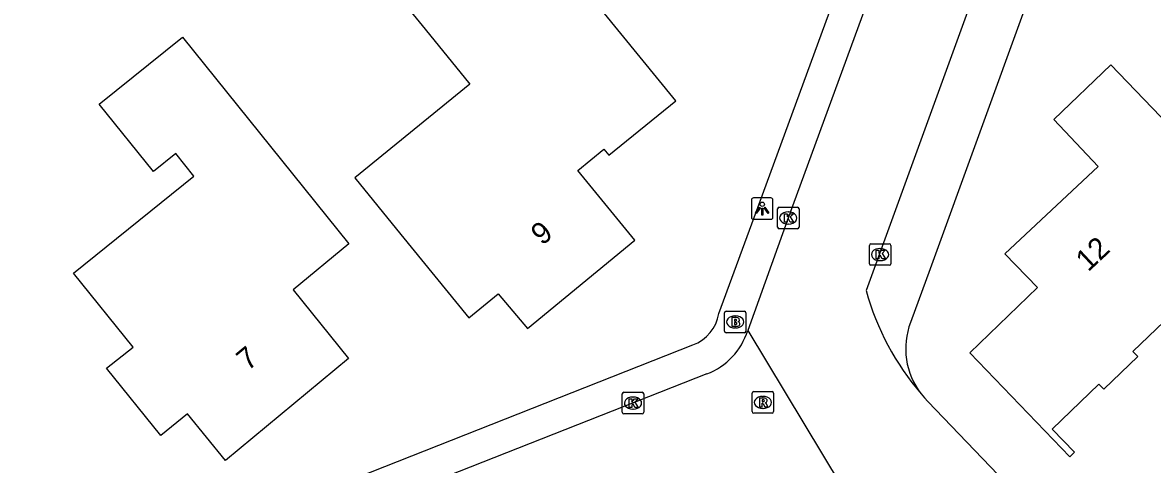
# Model space of a CAD drawing. Extents: x 159503 to 160347, y 382525 to 383272.
# Drawn here: x 159840.7 to 159893.2, y 382943.2 to 382963.8 of the extents above; entities that cross this region are included whole.
import ezdxf

# ---------------------------------------------------------------- set-up
doc = ezdxf.new("R2010")
doc.units = 0
for name, color, linetype in [('IMGEO_Brandkraan', 7, 'Continuous'), ('IMGEO_Kolk', 7, 'Continuous'), ('IMGEO_Lichtpunt', 7, 'Continuous'), ('IMGEO_Pand', 7, 'Continuous'), ('IMGEO_Pand_nummerreeks', 7, 'Continuous'), ('IMGEO_Rijbaan_lokaal_open', 7, 'Continuous'), ('IMGEO_Rioolput', 7, 'Continuous')]:
    doc.layers.add(name, color=color, linetype=linetype)

msp = doc.modelspace()

# ---------------------------------------------------------------- linework, layer by layer
at = {"layer": 'IMGEO_Brandkraan'}
for p, q in [((159873.323, 382949.428), (159873.323, 382950.28)), ((159873.398, 382950.354), (159874.25, 382950.354)), ((159873.811, 382950.134), (159873.836, 382950.134)), ((159874.324, 382950.28), (159874.324, 382949.428)), ((159874.25, 382949.354), (159873.398, 382949.354)), ((159873.834, 382949.574), (159873.809, 382949.574))]:
    msp.add_line(p, q, dxfattribs=at)
for points in [[(159873.323, 382949.428), (159873.323, 382950.28)], [(159873.398, 382950.354), (159874.25, 382950.354)], [(159873.671, 382950.054), (159873.671, 382949.654), (159873.884, 382949.654)], [(159873.902, 382950.054), (159873.671, 382950.054)], [(159873.85, 382949.973), (159873.796, 382949.973), (159873.796, 382949.897)], [(159873.796, 382949.897), (159873.849, 382949.897)], [(159874.324, 382950.28), (159874.324, 382949.428)], [(159874.25, 382949.354), (159873.398, 382949.354)], [(159873.858, 382949.821), (159873.796, 382949.821), (159873.796, 382949.74)], [(159873.796, 382949.74), (159873.858, 382949.74)]]:
    msp.add_lwpolyline(points, dxfattribs=at)
for centre, radius, start, end in [((159873.4, 382950.278), 0.0765, 91.552, 178.448), ((159873.4, 382950.278), 0.0765, 91.552, 178.448), ((159873.851, 382949.935), 0.0379, 267.8285, 90.9355), ((159873.906, 382949.909), 0.145, 59.4692, 91.5367), ((159873.931, 382949.956), 0.0922, 285.5137, 58.1501), ((159873.936, 382949.764), 0.105, 301.3115, 78.989), ((159874.248, 382950.278), 0.0765, 1.552, 88.448), ((159874.248, 382950.278), 0.0765, 1.552, 88.448), ((159873.4, 382949.43), 0.0765, 181.552, 268.448), ((159873.4, 382949.43), 0.0765, 181.552, 268.448), ((159873.859, 382949.78), 0.0404, 269.8759, 90.5077), ((159873.89, 382949.905), 0.251, 268.6676, 293.5347), ((159874.248, 382949.43), 0.0765, 271.552, 358.448), ((159874.248, 382949.43), 0.0765, 271.552, 358.448)]:
    msp.add_arc(centre, radius, start, end, dxfattribs=at)
for centre, major_axis, ratio, start_param, end_param in [((159873.81, 382949.854), (-0.387, 0.002), 0.722429, 4.712389, 7.853982), ((159873.835, 382949.854), (-0.39, 0.002), 0.717154, 1.570796, 4.712389)]:
    msp.add_ellipse(centre, major_axis=major_axis, ratio=ratio, start_param=start_param, end_param=end_param, dxfattribs=at)
at = {"layer": 'IMGEO_Kolk'}
for p, q in [((159875.791, 382954.262), (159875.791, 382955.114)), ((159875.866, 382955.188), (159876.718, 382955.188)), ((159876.792, 382955.114), (159876.792, 382954.262)), ((159876.279, 382954.968), (159876.304, 382954.968)), ((159876.718, 382954.188), (159875.866, 382954.188)), ((159876.302, 382954.408), (159876.277, 382954.408)), ((159880.062, 382952.562), (159880.062, 382953.414)), ((159880.137, 382953.488), (159880.989, 382953.488)), ((159880.55, 382953.268), (159880.575, 382953.268)), ((159881.063, 382953.414), (159881.063, 382952.562)), ((159880.989, 382952.488), (159880.137, 382952.488)), ((159880.573, 382952.708), (159880.548, 382952.708)), ((159868.569, 382945.656), (159868.569, 382946.508)), ((159868.644, 382946.582), (159869.496, 382946.582)), ((159869.057, 382946.362), (159869.082, 382946.362)), ((159869.57, 382946.508), (159869.57, 382945.656)), ((159869.08, 382945.802), (159869.055, 382945.802)), ((159869.496, 382945.582), (159868.644, 382945.582))]:
    msp.add_line(p, q, dxfattribs=at)
for points in [[(159875.791, 382954.262), (159875.791, 382955.114)], [(159875.866, 382955.188), (159876.718, 382955.188)], [(159876.792, 382955.114), (159876.792, 382954.262)], [(159876.112, 382954.888), (159876.235, 382954.888), (159876.235, 382954.737), (159876.365, 382954.888), (159876.529, 382954.888), (159876.383, 382954.737), (159876.536, 382954.488), (159876.384, 382954.488), (159876.299, 382954.652), (159876.235, 382954.585), (159876.235, 382954.488), (159876.112, 382954.488), (159876.112, 382954.888)], [(159876.718, 382954.188), (159875.866, 382954.188)], [(159880.062, 382952.562), (159880.062, 382953.414)], [(159880.137, 382953.488), (159880.989, 382953.488)], [(159880.383, 382953.188), (159880.506, 382953.188), (159880.506, 382953.037), (159880.636, 382953.188), (159880.8, 382953.188), (159880.654, 382953.037), (159880.807, 382952.788), (159880.655, 382952.788), (159880.57, 382952.952), (159880.506, 382952.885), (159880.506, 382952.788), (159880.383, 382952.788), (159880.383, 382953.188)], [(159881.063, 382953.414), (159881.063, 382952.562)], [(159880.989, 382952.488), (159880.137, 382952.488)], [(159868.569, 382945.656), (159868.569, 382946.508)], [(159868.644, 382946.582), (159869.496, 382946.582)], [(159868.89, 382946.282), (159869.013, 382946.282), (159869.013, 382946.131), (159869.143, 382946.282), (159869.307, 382946.282), (159869.161, 382946.131), (159869.314, 382945.882), (159869.162, 382945.882), (159869.077, 382946.046), (159869.013, 382945.979), (159869.013, 382945.882), (159868.89, 382945.882), (159868.89, 382946.282)], [(159869.57, 382946.508), (159869.57, 382945.656)], [(159869.496, 382945.582), (159868.644, 382945.582)]]:
    msp.add_lwpolyline(points, dxfattribs=at)
for centre, start, end in [((159875.868, 382955.112), 91.552, 178.448), ((159875.868, 382955.112), 91.552, 178.448), ((159876.716, 382955.112), 1.552, 88.448), ((159876.716, 382955.112), 1.552, 88.448), ((159875.868, 382954.264), 181.552, 268.448), ((159875.868, 382954.264), 181.552, 268.448), ((159876.716, 382954.264), 271.552, 358.448), ((159876.716, 382954.264), 271.552, 358.448), ((159880.139, 382953.412), 91.552, 178.448), ((159880.139, 382953.412), 91.552, 178.448), ((159880.987, 382953.412), 1.552, 88.448), ((159880.987, 382953.412), 1.552, 88.448), ((159880.139, 382952.564), 181.552, 268.448), ((159880.139, 382952.564), 181.552, 268.448), ((159880.987, 382952.564), 271.552, 358.448), ((159880.987, 382952.564), 271.552, 358.448), ((159868.646, 382946.506), 91.552, 178.448), ((159868.646, 382946.506), 91.552, 178.448), ((159869.494, 382946.506), 1.552, 88.448), ((159869.494, 382946.506), 1.552, 88.448), ((159868.646, 382945.658), 181.552, 268.448), ((159868.646, 382945.658), 181.552, 268.448), ((159869.494, 382945.658), 271.552, 358.448), ((159869.494, 382945.658), 271.552, 358.448)]:
    msp.add_arc(centre, 0.0765, start, end, dxfattribs=at)
for centre, major_axis, ratio, start_param, end_param in [((159876.278, 382954.688), (-0.387, 0.002), 0.722429, 4.712389, 7.853982), ((159876.303, 382954.688), (-0.39, 0.002), 0.717154, 1.570796, 4.712389), ((159880.549, 382952.988), (-0.387, 0.002), 0.722429, 4.712389, 7.853982), ((159880.574, 382952.988), (-0.39, 0.002), 0.717154, 1.570796, 4.712389), ((159869.056, 382946.082), (-0.387, 0.002), 0.722429, 4.712389, 7.853982), ((159869.081, 382946.082), (-0.39, 0.002), 0.717154, 1.570796, 4.712389)]:
    msp.add_ellipse(centre, major_axis=major_axis, ratio=ratio, start_param=start_param, end_param=end_param, dxfattribs=at)
at = {"layer": 'IMGEO_Lichtpunt'}
for p, q in [((159874.581, 382955.529), (159874.581, 382954.722)), ((159874.581, 382955.529), (159874.581, 382954.722)), ((159875.483, 382955.624), (159874.675, 382955.624)), ((159875.483, 382955.624), (159874.675, 382955.624)), ((159875.577, 382954.722), (159875.577, 382955.529)), ((159875.577, 382954.722), (159875.577, 382955.529)), ((159874.675, 382954.628), (159875.483, 382954.628)), ((159874.675, 382954.628), (159875.483, 382954.628))]:
    msp.add_line(p, q, dxfattribs=at)
for points in [[(159874.955, 382955.193), (159874.994, 382955.165), (159874.806, 382954.903), (159874.768, 382954.93), (159874.955, 382955.193)], [(159875.057, 382955.145), (159875.104, 382955.145), (159875.104, 382954.823), (159875.057, 382954.823), (159875.057, 382955.145)], [(159875.167, 382955.165), (159875.205, 382955.192), (159875.392, 382954.93), (159875.353, 382954.902), (159875.167, 382955.165)]]:
    msp.add_lwpolyline(points, dxfattribs=at)
msp.add_circle((159875.08, 382955.327), 0.0994, dxfattribs=at)
for centre, start, end in [((159874.675, 382955.529), 90, 180), ((159874.675, 382955.529), 90, 180), ((159875.483, 382955.529), 0, 90), ((159875.483, 382955.529), 0, 90), ((159874.675, 382954.722), 180, 270), ((159874.675, 382954.722), 180, 270), ((159875.483, 382954.722), 270, 0), ((159875.483, 382954.722), 270, 360)]:
    msp.add_arc(centre, 0.0946, start, end, dxfattribs=at)
at = {"layer": 'IMGEO_Pand'}
for points in [[(159866.126, 382964.724), (159864.053, 382967.267), (159860.728, 382971.345), (159856.076, 382967.554), (159859.401, 382963.476), (159861.485, 382960.917), (159856.128, 382956.551), (159858.277, 382953.914), (159861.436, 382950.038), (159862.804, 382951.165), (159864.157, 382949.557), (159869.152, 382953.656), (159866.511, 382956.896), (159867.72, 382957.882), (159867.947, 382957.602), (159871.055, 382960.136), (159866.841, 382965.306), (159866.126, 382964.724)], [(159848.109, 382963.101), (159852.721, 382957.378), (159855.859, 382953.485), (159853.267, 382951.341), (159855.83, 382948.153), (159850.122, 382943.417), (159848.351, 382945.581), (159847.105, 382944.572), (159844.579, 382947.699), (159845.829, 382948.687), (159843.044, 382952.124), (159848.642, 382956.635), (159847.801, 382957.68), (159846.764, 382956.845), (159844.238, 382959.981), (159848.109, 382963.101)], [(159907.313, 382945.183), (159900.827, 382938.914), (159897.232, 382935.438), (159894.674, 382938.1), (159900.812, 382943.991), (159894.496, 382950.57), (159892.322, 382948.482), (159892.55, 382948.243), (159890.969, 382946.724), (159890.739, 382946.962), (159888.565, 382944.875), (159889.604, 382943.791), (159889.387, 382943.583), (159884.743, 382948.422), (159887.876, 382951.451), (159886.365, 382953.023), (159889.496, 382955.951), (159890.709, 382957.085), (159888.649, 382959.263), (159891.294, 382961.807), (159894.763, 382958.206), (159907.313, 382945.183)]]:
    msp.add_lwpolyline(points, dxfattribs=at)
at = {"layer": 'IMGEO_Rijbaan_lokaal_open'}
for points in [[(159873.068, 382950.247), (159874.989, 382955.474), (159881.51, 382973.281)], [(159889.642, 382970.897), (159882.889, 382952.318), (159881.976, 382949.835)], [(159880.433, 382965.991), (159876.322, 382954.768), (159874.404, 382949.452)], [(159884.682, 382964.447), (159879.911, 382951.31)], [(159874.404, 382949.452), (159879.627, 382940.809)], [(159805.148, 382922.46), (159871.857, 382948.784)], [(159872.506, 382947.434), (159853.277, 382939.858)], [(159882.469, 382946.51), (159882.622, 382946.33), (159882.782, 382946.157), (159921.607, 382905.68)]]:
    msp.add_lwpolyline(points, dxfattribs=at)
for centre, radius, start, end in [((159892.012, 382954.677), 12.561, 195.5496, 220.5582), ((159871.161, 382950.593), 1.938, 291.0442, 349.7232), ((159871.345, 382950.428), 3.211, 291.2016, 342.3087), ((159885.186, 382948.612), 3.435, 159.1395, 217.7282)]:
    msp.add_arc(centre, radius, start, end, dxfattribs=at)
at = {"layer": 'IMGEO_Rioolput'}
for p, q in [((159874.609, 382945.687), (159874.609, 382946.539)), ((159874.684, 382946.613), (159875.536, 382946.613)), ((159875.097, 382946.393), (159875.122, 382946.393)), ((159875.61, 382946.539), (159875.61, 382945.687)), ((159875.12, 382945.833), (159875.095, 382945.833)), ((159875.536, 382945.613), (159874.684, 382945.613))]:
    msp.add_line(p, q, dxfattribs=at)
for points in [[(159874.609, 382945.687), (159874.609, 382946.539)], [(159874.684, 382946.613), (159875.536, 382946.613)], [(159875.198, 382946.311), (159874.946, 382946.313), (159874.946, 382945.913)], [(159875.124, 382946.232), (159875.07, 382946.232), (159875.07, 382946.151)], [(159875.61, 382946.539), (159875.61, 382945.687)], [(159874.946, 382945.913), (159875.07, 382945.913), (159875.07, 382946.075), (159875.081, 382946.075)], [(159875.07, 382946.151), (159875.122, 382946.151)], [(159875.128, 382946.046), (159875.199, 382945.913), (159875.339, 382945.913), (159875.274, 382946.039)], [(159875.536, 382945.613), (159874.684, 382945.613)]]:
    msp.add_lwpolyline(points, dxfattribs=at)
for centre, radius, start, end in [((159874.686, 382946.537), 0.0765, 91.552, 178.448), ((159874.686, 382946.537), 0.0765, 91.552, 178.448), ((159875.13, 382946.136), 0.0964, 77.0061, 93.1865), ((159875.144, 382946.193), 0.0378, 276.6634, 79.6772), ((159875.197, 382946.201), 0.109, 350.3612, 89.416), ((159875.195, 382946.201), 0.112, 277.5842, 350.9817), ((159875.534, 382946.537), 0.0765, 1.552, 88.448), ((159875.534, 382946.537), 0.0765, 1.552, 88.448), ((159874.686, 382945.689), 0.0765, 181.552, 268.448), ((159874.686, 382945.689), 0.0765, 181.552, 268.448), ((159875.08, 382946.022), 0.0533, 26.0293, 88.6989), ((159875.106, 382946.34), 0.19, 274.7715, 282.9687), ((159875.179, 382945.986), 0.108, 29.5134, 73.7905), ((159875.534, 382945.689), 0.0765, 271.552, 358.448), ((159875.534, 382945.689), 0.0765, 271.552, 358.448)]:
    msp.add_arc(centre, radius, start, end, dxfattribs=at)
for centre, major_axis, ratio, start_param, end_param in [((159875.096, 382946.113), (-0.387, 0.002), 0.722429, 4.712389, 7.853982), ((159875.121, 382946.113), (-0.39, 0.002), 0.717154, 1.570796, 4.712389)]:
    msp.add_ellipse(centre, major_axis=major_axis, ratio=ratio, start_param=start_param, end_param=end_param, dxfattribs=at)

# ---------------------------------------------------------------- texts
at = {"layer": 'IMGEO_Pand_nummerreeks'}
for s, rotation, p in [('9', 39.3737, (159864.844, 382953.38)), ('12', 43.0786, (159890.238, 382952.155)), ('7', 39.6829, (159851.155, 382947.549))]:
    msp.add_text(s, height=1, rotation=rotation, dxfattribs=at).set_placement(p)

doc.saveas('drawing.dxf')
